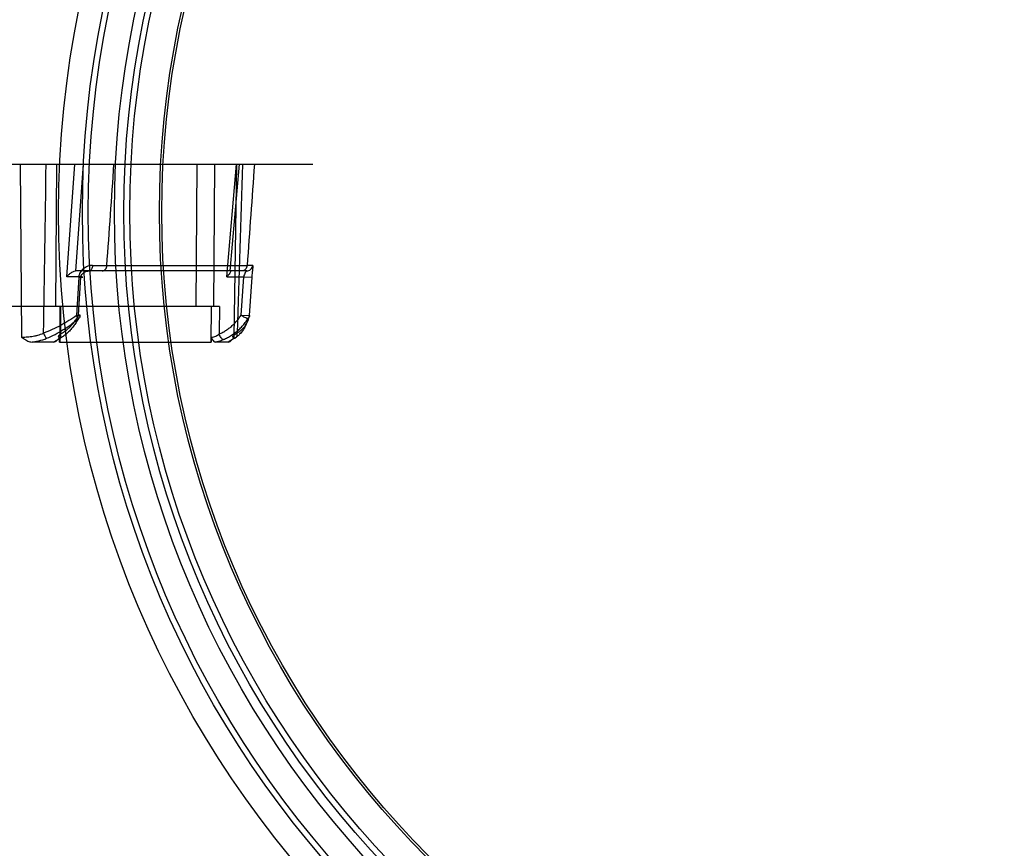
# Model space of a CAD drawing. Header units: millimetres. Extents: x 0 to 297, y 0 to 210.
# Tile 412 of 455: x 240.867 to 241.449, y 160.144 to 160.634. Entities that reach past the tile are written whole.
import ezdxf

# ---------------------------------------------------------------- set-up
doc = ezdxf.new("R2010")
doc.units = ezdxf.units.MM
doc.header["$LTSCALE"] = 16.335
doc.layers.get('0').update_dxf_attribs({"linetype": 'CONTINUOUS'})
doc.layers.add('AXES_REF', color=7, linetype='CONTINUOUS')
doc.layers.add('INTFCLR_144815', color=7, linetype='CONTINUOUS')

msp = doc.modelspace()

# ---------------------------------------------------------------- linework, layer by layer
at = {"color": 7, "linetype": 'Continuous'}
for centre, radius in [((241.48891, 154.71148), 6.78708), ((241.48891, 154.71148), 6.7865), ((241.48891, 154.71148), 6.74304), ((241.48891, 160.52008), 0.5985), ((241.48891, 160.52008), 0.5845), ((241.48891, 160.52008), 0.5656), ((241.48891, 160.52008), 0.56), ((241.48891, 160.52008), 0.5565), ((241.48891, 160.52008), 0.539), ((241.48891, 160.52008), 0.5376)]:
    msp.add_circle(centre, radius, dxfattribs=at)
at = {"color": 9, "linetype": 'Continuous'}
msp.add_circle((241.48891, 160.52008), 0.581, dxfattribs=at)
at = {"color": 7, "linetype": 'Continuous'}
for radius, start, end in [(6.72, 278.277129, 261.722871), (6.874, 113.082594, 269.618979)]:
    msp.add_arc((241.48891, 154.71148), radius, start, end, dxfattribs=at)
at = {"layer": 'AXES_REF', "color": 7, "linetype": 'Continuous'}
msp.add_arc((241.48891, 154.71148), 6.874, 113.082685, 66.917315, dxfattribs=at)
at = {"layer": 'AXES_REF', "color": 9, "linetype": 'Continuous'}
msp.add_arc((241.48891, 154.71148), 6.19116, 94.411812, 85.588188, dxfattribs=at)
at = {"layer": 'INTFCLR_144815', "color": 6, "linetype": 'Continuous'}
for p, q in [((239.80894, 160.54841), (241.04049, 160.54841)), ((240.90222, 160.45927), (240.90347, 160.48191)), ((240.99813, 160.45927), (240.99964, 160.48191)), ((240.9853, 160.46441), (240.85948, 160.46441)), ((240.88743, 160.44341), (240.87477, 160.44341)), ((240.89099, 160.44341), (240.89101, 160.4463)), ((240.89099, 160.44341), (240.89103, 160.44341)), ((240.98054, 160.4463), (240.98051, 160.44341)), ((240.99048, 160.44341), (240.98282, 160.44341))]:
    msp.add_line(p, q, dxfattribs=at)
at = {"layer": 'INTFCLR_144815', "color": 9, "linetype": 'Continuous'}
for p, q in [((240.86771, 160.54841), (240.86846, 160.4463)), ((240.88918, 160.54841), (240.88862, 160.46441)), ((240.89517, 160.48191), (240.89994, 160.54841)), ((240.90491, 160.54841), (240.90038, 160.48541)), ((240.97202, 160.54841), (240.97136, 160.46441)), ((240.98247, 160.54841), (240.98181, 160.46441)), ((240.98967, 160.48191), (240.9954, 160.54841)), ((240.99167, 160.48541), (240.9971, 160.54841)), ((240.99405, 160.4463), (240.99563, 160.54841)), ((241.0015, 160.48541), (240.90037, 160.48541)), ((240.91888, 160.48862), (241.00168, 160.48862)), ((241.00496, 160.48864), (241.00168, 160.48862)), ((240.90347, 160.48191), (240.89517, 160.48191)), ((240.90225, 160.48169), (240.90104, 160.45905)), ((240.98967, 160.48191), (240.99964, 160.48191)), ((240.99964, 160.48191), (241.00459, 160.48169)), ((241.00309, 160.45905), (241.00459, 160.48169)), ((240.89117, 160.46441), (240.89103, 160.44341)), ((240.89153, 160.46441), (240.89142, 160.44815)), ((240.98049, 160.44341), (240.98065, 160.46441)), ((240.9853, 160.46441), (240.98517, 160.44815)), ((240.90206, 160.45724), (240.90104, 160.45905)), ((240.99813, 160.45927), (241.00309, 160.45905)), ((240.89007, 160.44488), (240.88743, 160.44341)), ((240.89103, 160.44341), (240.98049, 160.44341)), ((240.99424, 160.44558), (240.99048, 160.44341))]:
    msp.add_line(p, q, dxfattribs=at)
for centre, radius, start, end in [((215.75712, 160.88119), 25.12811, 359.013804, 359.241179), ((232.04466, 161.14153), 8.8982, 355.792086, 356.178052), ((280.19758, 159.26968), 39.21956, 178.13157, 178.277305), ((253.87011, 159.59119), 12.89968, 175.744475, 176.01075), ((240.92576, 163.6938), 3.2052, 269.72519, 269.87699)]:
    msp.add_arc(centre, radius, start, end, dxfattribs=at)
at = {"layer": 'INTFCLR_144815', "color": 6, "linetype": 'Continuous'}
for points, knots in [([(240.89517, 160.48191), (240.89556, 160.48238), (240.89637, 160.48322), (240.89762, 160.48424), (240.89891, 160.48502), (240.89984, 160.48541), (240.90037, 160.48541)], [0, 0, 0, 0, 0.287666, 0.549559, 0.752042, 1, 1, 1, 1]), ([(240.99168, 160.48541), (240.99211, 160.48541), (240.9915, 160.48385), (240.99072, 160.48308), (240.99004, 160.48229), (240.98967, 160.48191)], [0, 0, 0, 0, 0.314191, 0.617649, 1, 1, 1, 1]), ([(240.90206, 160.45724), (240.90163, 160.45644), (240.90074, 160.45491), (240.89925, 160.45276), (240.89764, 160.4508), (240.89592, 160.44902), (240.89408, 160.44742), (240.89214, 160.44603), (240.89077, 160.44524), (240.89007, 160.44488)], [0, 0, 0, 0, 0.156022, 0.303695, 0.448127, 0.591149, 0.729129, 0.865341, 1, 1, 1, 1]), ([(240.98517, 160.44815), (240.98591, 160.44846), (240.98737, 160.44916), (240.98947, 160.45041), (240.99146, 160.45185), (240.99334, 160.45346), (240.9951, 160.45525), (240.99671, 160.45718), (240.99768, 160.45856), (240.99813, 160.45927)], [0, 0, 0, 0, 0.139665, 0.280192, 0.421876, 0.564774, 0.708801, 0.853867, 1, 1, 1, 1]), ([(240.98779, 160.44488), (240.9886, 160.44523), (240.9902, 160.44599), (240.99251, 160.44736), (240.99473, 160.44895), (240.99683, 160.45074), (240.9988, 160.45274), (241.00061, 160.4549), (241.00169, 160.45644), (241.0022, 160.45724)], [0, 0, 0, 0, 0.136685, 0.275993, 0.417006, 0.561409, 0.70654, 0.852647, 1, 1, 1, 1]), ([(240.86846, 160.4463), (240.86877, 160.44607), (240.86959, 160.44547), (240.87085, 160.44465), (240.8722, 160.44397), (240.87346, 160.44353), (240.87431, 160.44341), (240.87477, 160.44341)], [0, 0, 0, 0, 0.162556, 0.432716, 0.639752, 0.803607, 1, 1, 1, 1]), ([(240.88743, 160.44341), (240.88779, 160.44341), (240.88852, 160.4436), (240.88946, 160.44424), (240.8902, 160.44518), (240.891, 160.44581), (240.89101, 160.4463)], [0, 0, 0, 0, 0.225513, 0.464, 0.692862, 1, 1, 1, 1]), ([(240.98054, 160.4463), (240.98053, 160.44593), (240.98102, 160.44526), (240.98151, 160.44417), (240.9823, 160.44341), (240.98282, 160.44341)], [0, 0, 0, 0, 0.289753, 0.592403, 1, 1, 1, 1]), ([(240.99048, 160.44341), (240.99086, 160.44341), (240.99168, 160.44372), (240.99286, 160.44477), (240.9936, 160.44571), (240.99405, 160.4463)], [0, 0, 0, 0, 0.240772, 0.530899, 1, 1, 1, 1])]:
    msp.add_open_spline(points, degree=3, knots=knots, dxfattribs=at)
at = {"layer": 'INTFCLR_144815', "color": 9, "linetype": 'Continuous'}
for points, knots in [([(240.91038, 160.48864), (240.90992, 160.48865), (240.90897, 160.48856), (240.90758, 160.48817), (240.90625, 160.48754), (240.90502, 160.48671), (240.90393, 160.48568), (240.90278, 160.4841), (240.9023, 160.48265), (240.90225, 160.48169)], [0, 0, 0, 0, 0.11989, 0.243617, 0.369457, 0.497233, 0.624296, 0.751606, 1, 1, 1, 1]), ([(240.90347, 160.48191), (240.90358, 160.48294), (240.9053, 160.48475), (240.90743, 160.48541), (240.90855, 160.48541)], [0, 0, 0, 0, 0.48044, 1, 1, 1, 1]), ([(240.91038, 160.48864), (240.91037, 160.48824), (240.91024, 160.48704), (240.90942, 160.48541), (240.90855, 160.48541)], [0, 0, 0, 0, 0.318547, 1, 1, 1, 1]), ([(240.9162, 160.48541), (240.91688, 160.48541), (240.91797, 160.48605), (240.91868, 160.48739), (240.91885, 160.48821), (240.91888, 160.48862)], [0, 0, 0, 0, 0.452531, 0.72722, 1, 1, 1, 1]), ([(241.00168, 160.48862), (241.00165, 160.4882), (241.00145, 160.48737), (241.00075, 160.48629), (240.99972, 160.48557), (240.99893, 160.48541), (240.99855, 160.48541)], [0, 0, 0, 0, 0.253144, 0.517095, 0.770491, 1, 1, 1, 1]), ([(241.0015, 160.48541), (241.00136, 160.48541), (241.00103, 160.48499), (241.00051, 160.48436), (240.99995, 160.48325), (240.9997, 160.48238), (240.99964, 160.48191)], [0, 0, 0, 0, 0.1073, 0.334051, 0.645194, 1, 1, 1, 1]), ([(241.0015, 160.48541), (241.00192, 160.48541), (241.00279, 160.48557), (241.00392, 160.48628), (241.00471, 160.48737), (241.00493, 160.48823), (241.00496, 160.48864)], [0, 0, 0, 0, 0.240119, 0.498612, 0.757936, 1, 1, 1, 1]), ([(241.00459, 160.48169), (241.00462, 160.48216), (241.0047, 160.48309), (241.00484, 160.48442), (241.00501, 160.48574), (241.00514, 160.48706), (241.00529, 160.48792), (241.00511, 160.48865), (241.00496, 160.48864)], [0, 0, 0, 0, 0.203306, 0.39505, 0.566372, 0.77585, 0.935477, 1, 1, 1, 1]), ([(240.90225, 160.48169), (240.90237, 160.48168), (240.90262, 160.48167), (240.90336, 160.48165), (240.90559, 160.48161), (240.90387, 160.48187), (240.90347, 160.48191)], [0, 0, 0, 0, 0.100974, 0.202508, 0.666322, 1, 1, 1, 1]), ([(240.90104, 160.45905), (240.89956, 160.45799), (240.89727, 160.45647), (240.89412, 160.45458), (240.89088, 160.45277), (240.88671, 160.45071), (240.88326, 160.44932), (240.8815, 160.4487)], [0, 0, 0, 0, 0.246444, 0.371597, 0.497352, 0.748401, 1, 1, 1, 1]), ([(240.8833, 160.44558), (240.88501, 160.44628), (240.88835, 160.44787), (240.89236, 160.45019), (240.89546, 160.45222), (240.89848, 160.45436), (240.90065, 160.45606), (240.90206, 160.45724)], [0, 0, 0, 0, 0.24967, 0.500011, 0.625913, 0.751557, 1, 1, 1, 1]), ([(240.89142, 160.44815), (240.89204, 160.44846), (240.89327, 160.44917), (240.89501, 160.45042), (240.89668, 160.45186), (240.89824, 160.45348), (240.8997, 160.45526), (240.90104, 160.45719), (240.90184, 160.45856), (240.90222, 160.45927)], [0, 0, 0, 0, 0.13333, 0.269479, 0.4089, 0.551747, 0.697958, 0.847397, 1, 1, 1, 1]), ([(240.90104, 160.45905), (240.90155, 160.45903), (240.90221, 160.45898), (240.90299, 160.45905), (240.90327, 160.45899), (240.90347, 160.45912), (240.90307, 160.45915), (240.9028, 160.45922), (240.90242, 160.45925), (240.90222, 160.45927)], [0, 0, 0, 0, 0.42047, 0.561779, 0.643917, 0.663477, 0.715646, 0.83044, 1, 1, 1, 1]), ([(240.90222, 160.45927), (240.9025, 160.45901), (240.90336, 160.45843), (240.90254, 160.45723), (240.90206, 160.45724)], [0, 0, 0, 0, 0.445951, 1, 1, 1, 1]), ([(241.0022, 160.45724), (241.00194, 160.45609), (241.00124, 160.45383), (240.99959, 160.45066), (240.99768, 160.44832), (240.99583, 160.44667), (240.99478, 160.44593), (240.99424, 160.44558)], [0, 0, 0, 0, 0.244822, 0.487043, 0.735739, 0.865788, 1, 1, 1, 1]), ([(240.99575, 160.4487), (240.99627, 160.449), (240.99727, 160.44965), (240.99902, 160.4511), (241.0008, 160.45317), (241.0023, 160.456), (241.00289, 160.45802), (241.00309, 160.45905)], [0, 0, 0, 0, 0.138706, 0.271331, 0.520672, 0.759735, 1, 1, 1, 1]), ([(241.0022, 160.45724), (241.00175, 160.45724), (241.00091, 160.45757), (240.99956, 160.45825), (240.99865, 160.45886), (240.99813, 160.45927)], [0, 0, 0, 0, 0.295742, 0.566063, 1, 1, 1, 1]), ([(240.86846, 160.4463), (240.86889, 160.44629), (240.86981, 160.4463), (240.87126, 160.44636), (240.87285, 160.44647), (240.87454, 160.44667), (240.87629, 160.44696), (240.87866, 160.44751), (240.8804, 160.44815), (240.8815, 160.4487)], [0, 0, 0, 0, 0.09567, 0.206219, 0.326337, 0.454366, 0.586803, 0.723851, 1, 1, 1, 1]), ([(240.8815, 160.4487), (240.88164, 160.44835), (240.88199, 160.44752), (240.88256, 160.44647), (240.88304, 160.44575), (240.8833, 160.44558)], [0, 0, 0, 0, 0.311887, 0.743582, 1, 1, 1, 1]), ([(240.99575, 160.4487), (240.99544, 160.44845), (240.99488, 160.44802), (240.99403, 160.44737), (240.99345, 160.447), (240.9927, 160.44625), (240.9937, 160.44629), (240.99405, 160.4463)], [0, 0, 0, 0, 0.261118, 0.469774, 0.678869, 0.770528, 1, 1, 1, 1]), ([(240.99424, 160.44558), (240.9948, 160.44572), (240.99588, 160.44667), (240.99589, 160.44804), (240.99575, 160.4487)], [0, 0, 0, 0, 0.461114, 1, 1, 1, 1]), ([(240.87477, 160.44341), (240.87529, 160.44348), (240.87621, 160.44362), (240.87752, 160.44386), (240.87987, 160.44437), (240.88181, 160.44497), (240.8833, 160.44558)], [0, 0, 0, 0, 0.180066, 0.315025, 0.452252, 1, 1, 1, 1]), ([(240.89142, 160.44815), (240.89153, 160.44776), (240.89167, 160.44698), (240.89153, 160.44587), (240.89094, 160.44504), (240.89034, 160.44488), (240.89007, 160.44488)], [0, 0, 0, 0, 0.29879, 0.574454, 0.800668, 1, 1, 1, 1]), ([(240.89142, 160.44815), (240.89127, 160.44799), (240.8909, 160.44761), (240.89052, 160.44715), (240.89009, 160.44663), (240.89049, 160.44625), (240.89081, 160.4463), (240.89101, 160.4463)], [0, 0, 0, 0, 0.227475, 0.526327, 0.68835, 0.792953, 1, 1, 1, 1]), ([(240.98054, 160.4463), (240.981, 160.4463), (240.98192, 160.44647), (240.98353, 160.44699), (240.98459, 160.44765), (240.98517, 160.44815)], [0, 0, 0, 0, 0.276807, 0.546408, 1, 1, 1, 1]), ([(240.98282, 160.44341), (240.98355, 160.44355), (240.98476, 160.44383), (240.98642, 160.44434), (240.98735, 160.44469), (240.98779, 160.44488)], [0, 0, 0, 0, 0.428424, 0.719466, 1, 1, 1, 1]), ([(240.98779, 160.44488), (240.98723, 160.44488), (240.98641, 160.44575), (240.98567, 160.44691), (240.98531, 160.44773), (240.98517, 160.44815)], [0, 0, 0, 0, 0.389291, 0.695484, 1, 1, 1, 1])]:
    msp.add_open_spline(points, degree=3, knots=knots, dxfattribs=at)
msp.add_open_spline([(241.00309, 160.45905), (241.0031, 160.45838), (241.00272, 160.45767), (241.0022, 160.45724)], degree=3, dxfattribs=at)

doc.saveas('drawing.dxf')
